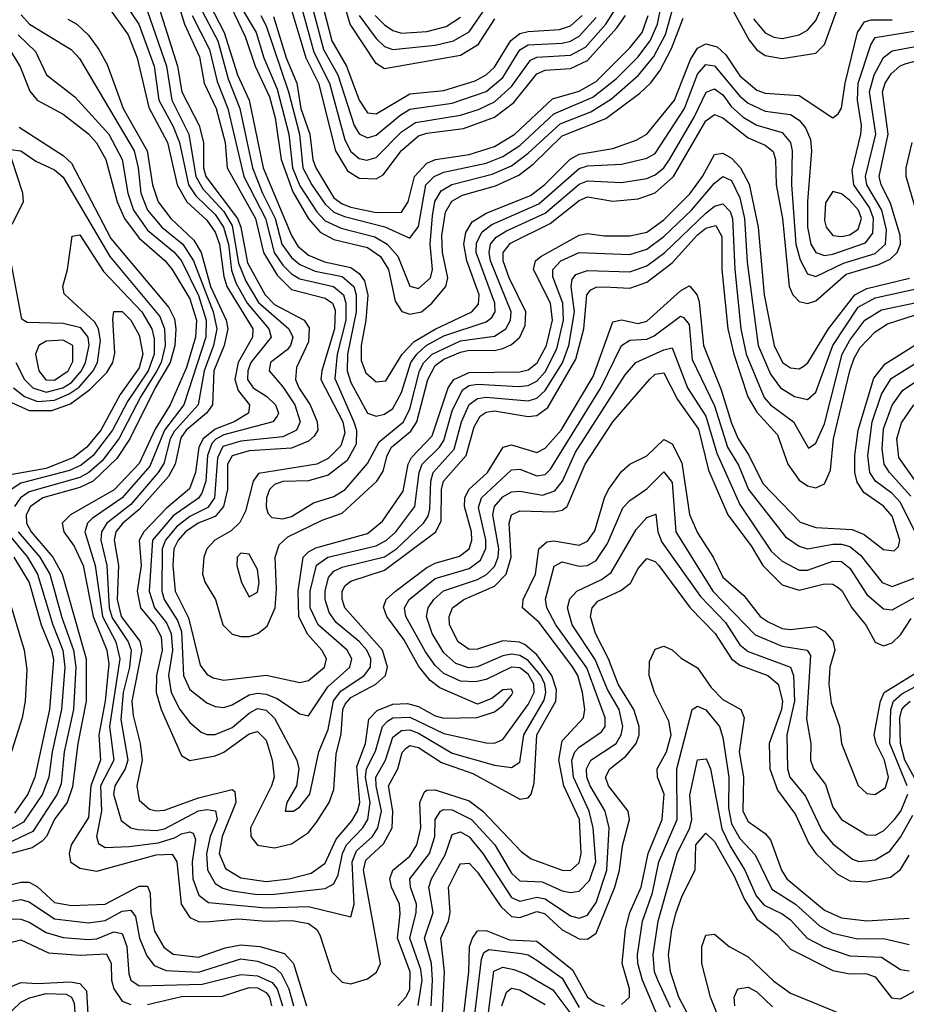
# Model space of a CAD drawing. Header units: inches. Extents: x 501365 to 657855, y 482276 to 547543.
# Tile 661 of 957: x 590348 to 592444, y 526473 to 528800. Entities that reach past the tile are written whole.
import ezdxf

# ---------------------------------------------------------------- set-up
doc = ezdxf.new("R2010")
doc.units = ezdxf.units.IN
doc.header["$MEASUREMENT"] = 0
doc.layers.add('A5592', color=7, linetype='Continuous')

msp = doc.modelspace()

# ---------------------------------------------------------------- linework, layer by layer
at = {"layer": 'A5592', "color": 5}
for points, elevation in [([(591470, 528802.3), (591430, 528740.3), (591390, 528715.4), (591210, 528684.2), (591190, 528696.3), (591128.6, 528790), (591099.4, 528890)], 3120), ([(592082.5, 528802.5), (592110, 528769.5), (592130, 528758.7), (592150, 528755.9), (592190, 528764.7), (592210, 528775.2), (592230, 528798), (592269.9, 528889.9)], 2940), ([(590713, 528870), (590737.3, 528790), (590772.4, 528712.4), (590783.9, 528650), (590811.8, 528590), (590833.7, 528510), (590838.3, 528450), (590905.2, 528330), (590923.8, 528250), (590956.3, 528196.3), (590990, 528162.8), (591070, 528142.5), (591086.8, 528130), (591093.4, 528113.4), (591092.1, 528070), (591061.7, 527970), (591059.8, 527950), (591111.4, 527850), (591116.2, 527823.8), (591106.9, 527793.1), (591076.9, 527763.1), (591050, 527749.8), (590912.4, 527727.6), (590899.3, 527710), (590881.4, 527638.6), (590868, 527612), (590847.4, 527592.6), (590808.7, 527570), (590789.8, 527550), (590782.7, 527530), (590779.4, 527490), (590785.8, 527470), (590810.8, 527430), (590828, 527370), (590850, 527348.4), (590870, 527342.6), (590890, 527342.9), (590910.4, 527349.6), (590932.9, 527367.1), (590951.6, 527410), (590954.7, 527454.7), (590951.5, 527530), (590960.7, 527559.3), (590981.8, 527578.2), (591062.8, 527617.2), (591110, 527634), (591191.5, 527710), (591207.1, 527732.9), (591216.2, 527770), (591226.4, 527790), (591272.2, 527827.8), (591286.6, 527850), (591312.4, 527950), (591330, 527983.2), (591350, 527998.2), (591390, 528014.5), (591410, 528019.5), (591470, 528018.2), (591490, 528023.4), (591510, 528032.9), (591529.8, 528050.2), (591542.5, 528077.5), (591544.2, 528110), (591504.6, 528190), (591490.4, 528230), (591490.9, 528250), (591507.6, 528272.4), (591601.7, 528318.3), (591670, 528373), (591690, 528381.4), (591750, 528371.5), (591810, 528377.1), (591850, 528390.9), (591893.1, 528430), (591970, 528561.5), (591990, 528575.9), (592010, 528568.4), (592070, 528520.7), (592110, 528503.5), (592129.1, 528489.1), (592134.6, 528470), (592136.1, 528410), (592150.5, 528330.5), (592167, 528170), (592175.3, 528150), (592190, 528134.1), (592210, 528129.8), (592230, 528135.7), (592301.3, 528198.7), (592378.4, 528221.6), (592405.5, 528234.5), (592422.2, 528250), (592429.9, 528269.9), (592429.4, 528290), (592406.4, 528366.4), (592383.8, 528410), (592379.1, 528430), (592400.6, 528530), (592387.3, 528630), (592393.7, 528650), (592407.9, 528672.1), (592429.1, 528690.9), (592443, 528697), (592470, 528703.4)], 2820), ([(590917.6, 528810), (590930, 528785.9), (590982.9, 528630), (591008.7, 528530), (591016.7, 528450), (591037.8, 528410), (591070, 528364.1), (591090, 528345.6), (591115.2, 528335.2), (591210.9, 528310.9), (591270, 528283.8), (591290, 528311.6), (591307.9, 528410), (591327.2, 528430), (591350, 528439.5), (591450, 528461.1), (591490, 528476.8), (591530, 528503.2), (591610, 528577.9), (591702.8, 528617.2), (591758.5, 528661.5), (591808.5, 528711.5), (591838, 528750), (591855.6, 528790), (591870, 528865)], 2960), ([(591030, 528864.8), (591065.6, 528730), (591100, 528670), (591137.9, 528550), (591150, 528530.4), (591170, 528521.3), (591190, 528527), (591245.9, 528574.1), (591270, 528588.4), (591370, 528602.7), (591450, 528630.8), (591490, 528664), (591530, 528729), (591550, 528740.9), (591630, 528744.9), (591650, 528749.7), (591670, 528761.6), (591710, 528805.3)], 3060), ([(591054.9, 528870), (591085.6, 528750), (591120.4, 528690), (591150, 528610.1), (591170, 528580.2), (591190, 528578.1), (591270, 528624.8), (591350, 528633.1), (591424.4, 528655.6), (591450, 528669.8), (591470, 528688.1), (591508.9, 528751.1), (591530, 528767.6), (591550, 528772.7), (591623.3, 528776.7), (591650, 528786.1), (591677.4, 528810)], 3080), ([(590554.1, 528834.1), (590604.3, 528764.3), (590625.5, 528710), (590652.7, 528592.7), (590697.2, 528510), (590719.9, 528410), (590742.7, 528370), (590790, 528326.2), (590810, 528298.2), (590820.3, 528270), (590830, 528193.3), (590837.4, 528170), (590899, 528070), (590897.9, 528050), (590864.4, 527990), (590855.9, 527950), (590864.2, 527924.2), (590890.6, 527890), (590888.5, 527870), (590854.7, 527850), (590810, 527832.7), (590781, 527810), (590770.8, 527790), (590763.1, 527730), (590748.6, 527691.4), (590694.4, 527645.6), (590640.9, 527590), (590629.9, 527570), (590634.4, 527510), (590625.1, 527450), (590633.5, 527410), (590668.2, 527368.2), (590681.7, 527341.7), (590684.5, 527310), (590670.7, 527250), (590669.9, 527210), (590682.1, 527170), (590730, 527061.7), (590750, 527049.5), (590810, 527060.6), (590830, 527069.1), (590890, 527112.7), (590910, 527117.7), (590930, 527097.8), (590944.3, 527050), (590948.8, 527010), (590942.9, 526990), (590893.5, 526890), (590894, 526870), (590910, 526849.2), (590950, 526843.4), (590990, 526852.2), (591030, 526879.2), (591050, 526904.7), (591079, 526950), (591090, 526981), (591095.5, 527064.5), (591107.4, 527112.6), (591111.5, 527170), (591117.1, 527182.9), (591130, 527198.2), (591189.3, 527230), (591212.3, 527250), (591217.4, 527270), (591205.4, 527310), (591116.5, 527410), (591109.6, 527430.5), (591110, 527450), (591117.3, 527462.7), (591130, 527473.4), (591210, 527499.2), (591331.1, 527590), (591343.8, 527616.2), (591345, 527690), (591349.5, 527710), (591402.9, 527770), (591422, 527838), (591436.4, 527863.6), (591450, 527873), (591470, 527875.8), (591550, 527862.8), (591570, 527864.7), (591596.2, 527883.8), (591662.2, 527997.8), (591681.3, 528070), (591688, 528150), (591698, 528162), (591710, 528168.1), (591730, 528169.2), (591790, 528165.6), (591830, 528180.2), (591890, 528225.3), (591950, 528291.9), (591970, 528307.8), (591993.6, 528313.6), (592007.5, 528287.5), (592007.8, 528210), (592021.3, 528070), (592035.7, 528010), (592069.2, 527909.2), (592090, 527872.8), (592139.3, 527819.3), (592163.1, 527750), (592190, 527712), (592210, 527698.4), (592230, 527694.1), (592250, 527703.4), (592264.6, 527735.5), (592271.5, 527810), (592310.4, 527970), (592320, 528000), (592334.7, 528025.3), (592370, 528062.6), (592398.8, 528081.2), (592504.9, 528115.2)], 2720), ([(590589.2, 528849.3), (590629.1, 528790), (590665.7, 528690), (590676.3, 528610), (590710, 528548.2), (590725, 528510), (590746.8, 528410), (590764, 528384), (590810, 528339.5), (590829.6, 528310), (590841.4, 528270), (590848, 528208), (590858.5, 528178.5), (590885.1, 528130), (590936.3, 528070), (590942.4, 528050), (590894.1, 527990), (590886.6, 527970), (590886.3, 527950), (590899.3, 527930), (590931.9, 527910), (590952.3, 527890), (590959.1, 527870), (590956.4, 527863.6), (590945.6, 527850), (590830, 527819.3), (590811, 527809), (590801.7, 527798.3), (590791.3, 527770), (590787.4, 527710), (590778.5, 527681.5), (590770, 527669.2), (590710, 527627.5), (590661.9, 527570), (590653.8, 527450), (590666.2, 527410), (590694.8, 527374.8), (590706, 527350), (590709, 527310), (590699.6, 527250), (590705.7, 527210), (590726.1, 527170), (590750, 527139.5), (590776.5, 527116.5), (590790, 527111.1), (590810, 527110.9), (590850, 527127.6), (590890, 527161.7), (590910, 527172.1), (590930, 527168.6), (590950.1, 527149.9), (591003.1, 527050), (591007.2, 527030), (591002.3, 526990), (590979.2, 526950), (590974.8, 526930), (590995.1, 526930), (591010, 526940.2), (591033.7, 526970), (591055, 527070), (591077, 527123), (591089.2, 527190.9), (591106.4, 527213.6), (591161.8, 527250), (591177.2, 527270), (591178, 527290), (591168.5, 527310), (591150, 527331), (591095.8, 527375.8), (591079, 527399), (591070, 527429.8), (591069.4, 527449.4), (591077.9, 527482.1), (591090, 527496.9), (591110, 527506.5), (591210, 527531.2), (591238.4, 527550), (591302.2, 527610), (591313.1, 527626.9), (591316.8, 527643.2), (591319.6, 527710), (591324.8, 527730), (591374.9, 527785.1), (591392.2, 527850), (591410, 527891.1), (591430, 527905.4), (591450, 527908), (591550, 527899.4), (591570, 527905.5), (591590, 527923.7), (591630.9, 527989.1), (591646.1, 528030), (591659.5, 528110), (591651.4, 528170), (591653.4, 528186.6), (591662.3, 528197.7), (591690, 528207.6), (591790, 528204.5), (591830, 528218.8), (591872.5, 528250), (591970, 528343.1), (591990, 528359.3), (592010, 528365.4), (592026.9, 528346.9), (592033, 528330), (592038, 528210), (592052, 528070), (592065.3, 528010), (592107.2, 527907.2), (592122.1, 527890), (592176.5, 527850), (592212, 527788), (592230, 527799.7), (592250, 527845.2), (592292.2, 528010), (592310, 528043), (592345.6, 528090), (592385.2, 528114.8), (592467.8, 528132.2)], 2740), ([(590676.1, 528830), (590720.9, 528690), (590731.1, 528630), (590771.8, 528550), (590781.7, 528510), (590781.9, 528450), (590787.4, 528430), (590862.7, 528330), (590870.7, 528310), (590885.9, 528225.9), (590928, 528150), (590950, 528127.4), (591020.1, 528090), (591032, 528072), (591030, 528039.3), (591002, 527978), (590999.9, 527950), (591007.3, 527930), (591034, 527890), (591051.1, 527850), (591052, 527830), (591044.1, 527815.9), (591030, 527804), (590990, 527788), (590890, 527781.6), (590850.2, 527769.8), (590839.1, 527750), (590838.6, 527690), (590829.6, 527650), (590810, 527626.2), (590769.8, 527610.2), (590739.7, 527590), (590722, 527570), (590712.2, 527550), (590709.4, 527510.6), (590715, 527450), (590746.7, 527386.7), (590774.6, 527274.6), (590790, 527253.4), (590804.8, 527244.8), (590830, 527239.1), (590930, 527251.4), (591010, 527234.1), (591030, 527238.9), (591068.1, 527270), (591073.1, 527290), (591062.2, 527310), (591028.1, 527348.1), (591007.8, 527390), (591005.5, 527450), (591018, 527530), (591030, 527542.8), (591048, 527552), (591170, 527585.8), (591205.2, 527614.8), (591254, 527686), (591266.2, 527750), (591274.1, 527765.9), (591323, 527817), (591360.2, 527930), (591373.8, 527950), (591410, 527966.3), (591530, 527967.8), (591550, 527973.1), (591570.8, 527989.2), (591592.8, 528030), (591606.9, 528090), (591602.1, 528130), (591561.9, 528210), (591566.7, 528230), (591579.3, 528240.7), (591670, 528291.1), (591690, 528294.8), (591730, 528289.4), (591790, 528289.4), (591830, 528297.9), (591870, 528326.9), (591931.6, 528388.4), (591961.9, 528430), (591990, 528481.6), (592010, 528485), (592030, 528472.6), (592051.4, 528450), (592071.7, 528411.7), (592093.5, 528310), (592107.6, 528150), (592130.9, 528030), (592151, 527990), (592170, 527977.5), (592190, 527975.5), (592199.5, 527980.5), (592211, 527989), (592259.8, 528070), (592321.7, 528150), (592350, 528164.7), (592450.8, 528189.2)], 2780), ([(590772.3, 528832.3), (590816.1, 528750), (590840.6, 528660.6), (590867.7, 528590), (590898.1, 528450), (590921.6, 528390), (590951.9, 528330), (590967.6, 528270), (590990, 528238.1), (591010, 528221.8), (591045.9, 528205.9), (591110, 528193), (591137.1, 528170), (591143.2, 528150), (591142.9, 528110), (591122.4, 528010), (591122.1, 527970), (591130, 527942.5), (591170.1, 527870.1), (591190, 527863), (591210, 527867.6), (591230, 527881.6), (591250, 527919.1), (591272.3, 527990), (591286.2, 528010), (591308.8, 528030), (591350, 528053), (591450, 528086.4), (591463.4, 528096.6), (591471.4, 528110), (591471.1, 528130), (591426.9, 528250), (591427.3, 528272.7), (591440.9, 528299.1), (591463.5, 528316.5), (591575, 528365), (591670, 528448.4), (591690, 528454.6), (591770, 528459), (591830, 528472.6), (591850, 528483.8), (591919.2, 528590), (591950, 528671.4), (591970, 528694.4), (591990, 528691.1), (592050, 528619.2), (592070, 528602.8), (592110, 528584.3), (592170, 528576.1), (592190, 528562.7), (592204.9, 528544.9), (592217, 528517), (592219.4, 528490), (592209.7, 528370.3), (592210.2, 528310), (592217.7, 528270), (592229.9, 528249.9), (592250, 528242.9), (592270, 528246), (592346.9, 528273.1), (592364.2, 528295.8), (592366.1, 528330), (592356.3, 528356.3), (592319.2, 528410), (592315.3, 528444.7), (592336.4, 528530), (592337.4, 528550), (592327.9, 528610), (592329.7, 528650), (592359.4, 528740.6), (592370, 528758.4), (592510, 528781.1)], 2860), ([(590796.6, 528836.6), (590830.8, 528770), (590862.4, 528670), (590890.2, 528610), (590923.1, 528450), (590990.2, 528290), (591005.4, 528265.4), (591030, 528243.8), (591067.8, 528227.8), (591130, 528214.2), (591150, 528200.4), (591162.8, 528182.8), (591170.6, 528149.4), (591166.1, 528090), (591154.8, 528030), (591154.7, 527994.7), (591165.9, 527965.9), (591190, 527944.5), (591213.1, 527946.9), (591251.7, 528010), (591280.5, 528039.5), (591330, 528069), (591416.6, 528110), (591432.1, 528127.9), (591433.7, 528150), (591404.7, 528230), (591397.8, 528270), (591402.4, 528297.6), (591417.2, 528322.8), (591450, 528342.9), (591555.5, 528384.5), (591589.4, 528410.6), (591649.1, 528470.9), (591670, 528482.6), (591750, 528495.9), (591804.7, 528515.3), (591830, 528529.7), (591895.4, 528610), (591933.7, 528706.3), (591950, 528733.2), (591970, 528743.2), (591996.1, 528736.1), (592017, 528717), (592050, 528667.6), (592090, 528634), (592110, 528626.6), (592190, 528620.7), (592270, 528568.6), (592282.2, 528577.8), (592290, 528591.5), (592298.8, 528650), (592327.9, 528770), (592345, 528795.1), (592360.5, 528799.5), (592410, 528800.2)], 2880), ([(590847.1, 528830), (590880.3, 528760.3), (590904.5, 528690), (590938.1, 528618.1), (590951.5, 528568.5), (590965.3, 528470), (590993.1, 528393.1), (591030, 528329.8), (591058.1, 528298.1), (591090, 528281), (591170, 528261.6), (591200.2, 528240.2), (591219.1, 528210), (591235.4, 528135.4), (591250.7, 528110.7), (591270, 528104.4), (591297.1, 528110), (591322, 528130), (591354.6, 528170), (591359.7, 528190), (591347.4, 528250), (591345.2, 528290), (591354.4, 528345.6), (591368.9, 528371.1), (591394.1, 528385.9), (591472.2, 528407.8), (591527.4, 528432.6), (591561.5, 528458.5), (591630, 528526.1), (591733.5, 528566.5), (591813.4, 528626.6), (591839.1, 528650), (591860.5, 528679.5), (591888.2, 528731.8), (591915.9, 528804.1)], 2920), ([(590870, 528830.8), (590906.5, 528770), (590924.9, 528710), (590956.3, 528636.3), (590983.8, 528530), (590992.1, 528450), (591010, 528407.6), (591050, 528346.4), (591070, 528324.7), (591107.5, 528307.5), (591187.3, 528287.3), (591216.4, 528270), (591241.4, 528241.4), (591270, 528170.1), (591290, 528165), (591318.4, 528190), (591323.8, 528210), (591317.9, 528270), (591323.6, 528336.4), (591329.2, 528370.8), (591344, 528396), (591369.1, 528410.9), (591464.8, 528435.2), (591510, 528455.1), (591550, 528484.5), (591625.4, 528554.5), (591697.7, 528582.3), (591746.7, 528613.3), (591810.8, 528669.2), (591846.7, 528713.3), (591874.4, 528765.6), (591892.6, 528830)], 2940), ([(590983.8, 528843.8), (591024.3, 528710), (591053.7, 528650), (591093.8, 528490), (591122.7, 528442.7), (591150, 528425.4), (591190, 528424.3), (591206.7, 528433.3), (591250, 528490.7), (591290, 528525.5), (591310, 528532.1), (591397, 528543), (591470, 528569.5), (591515.4, 528604.6), (591570, 528672.6), (591590, 528680.7), (591650, 528685.2), (591690, 528703.5), (591759.4, 528780.6), (591779.4, 528810)], 3020), ([(591008.4, 528850), (591043.3, 528723.3), (591079.8, 528650), (591116, 528516), (591130, 528488.6), (591150, 528472.2), (591168.4, 528468.4), (591190, 528474.6), (591250, 528535.4), (591282.9, 528557.1), (591390, 528574.4), (591432.4, 528587.6), (591470, 528606), (591510, 528642), (591555.1, 528704.9), (591570, 528712), (591650, 528716.5), (591684.8, 528735.2), (591732.9, 528790), (591755.3, 528824.7)], 3040), ([(592030, 528828.2), (592072.2, 528752.2), (592090, 528729.2), (592110, 528715.3), (592150, 528708.3), (592230, 528721.1), (592250, 528741.3), (592289.3, 528850.7)], 2920), ([(590351.4, 528811.4), (590370.8, 528790), (590469.6, 528730), (590488.6, 528708.5), (590618.1, 528490), (590627.9, 528450), (590634, 528390), (590649.7, 528350), (590683.6, 528310), (590732.9, 528270), (590758.8, 528230), (590804.7, 528110), (590813.7, 528070), (590806.1, 528030), (590783.5, 527970), (590769.8, 527890.2), (590712.9, 527827.1), (590703.2, 527810), (590688.4, 527751.6), (590675, 527730), (590610, 527654.6), (590553.4, 527610), (590540.9, 527590), (590539.3, 527570), (590553.9, 527510), (590558.8, 527410), (590566.3, 527386.3), (590604, 527330), (590610.7, 527310), (590607.5, 527270), (590591.9, 527210), (590586.3, 527146.3), (590603, 527050), (590596.8, 527030), (590572.4, 526990), (590569.3, 526970), (590587.4, 526907.4), (590610, 526890.7), (590626.5, 526886.5), (590670, 526884.3), (590690, 526888.1), (590770, 526930.2), (590790, 526934.1), (590810.3, 526930.3), (590814.6, 526910), (590797.9, 526870), (590788.9, 526830), (590791.3, 526791.3), (590810, 526758.8), (590827.7, 526747.7), (590850, 526741.5), (590910, 526733.1), (590950, 526733.6), (591070, 526746.7), (591090, 526757.8), (591100.4, 526779.6), (591110.9, 526830), (591119.8, 526850), (591158.4, 526890), (591170.3, 526910), (591176.2, 526950), (591164.9, 527010), (591167.2, 527030), (591188.8, 527071.2), (591205.4, 527130), (591217.4, 527142.6), (591230, 527150.4), (591270, 527152), (591350, 527113.7), (591450, 527091.3), (591470, 527090.7), (591490, 527099.5), (591550, 527182), (591563.6, 527210), (591562.8, 527230), (591550, 527253.6), (591530, 527268.5), (591510, 527270), (591450, 527241.3), (591424.9, 527235.1), (591390, 527236.7), (591350, 527255.2), (591330, 527274), (591306.6, 527306.6), (591260.7, 527390), (591257.4, 527410), (591268.5, 527430), (591330, 527479.9), (591410, 527503.4), (591436.8, 527523.2), (591449.6, 527550.4), (591449.2, 527570.8), (591432.5, 527647.5), (591439.3, 527670), (591510, 527736.3), (591530, 527737.8), (591570, 527722.4), (591590, 527725.7), (591602.3, 527737.7), (591721.2, 527930), (591770, 528030.1), (591790, 528042.5), (591830, 528045.5), (591847.1, 528052.9), (591910, 528099.9), (591916.7, 528096.8), (591930, 528080.2), (591937.4, 527997.4), (591990, 527887.8), (592020.5, 527790), (592047.2, 527747.2), (592070.3, 527690), (592158.2, 527578.2), (592190, 527555.7), (592210, 527550.1), (592270, 527560.6), (592290, 527561.1), (592310, 527555.2), (592335.1, 527535.1), (592386.2, 527470), (592410, 527460.7), (592475.1, 527484.9)], 2660), ([(590650, 528819.5), (590694.4, 528690), (590707.4, 528610), (590747.8, 528530), (590763.7, 528430), (590780.6, 528400.6), (590830, 528347.3), (590850, 528313.2), (590864.9, 528224.9), (590882.3, 528182.3), (590912.1, 528132.1), (590983.6, 528070), (590993.4, 528050), (590987.5, 528030), (590979.6, 528020.4), (590940.8, 527990), (590937.7, 527970), (590970, 527932.9), (590998.2, 527890), (591010.7, 527850), (591001.7, 527830), (590970, 527814.3), (590870, 527804.4), (590828.1, 527791.9), (590815.1, 527764.9), (590808.3, 527670), (590792.2, 527647.8), (590750, 527626.2), (590717.9, 527602.1), (590692.3, 527570), (590684.7, 527550), (590683.9, 527450), (590688.8, 527430), (590720.6, 527380.6), (590730, 527354), (590735.2, 527250), (590750, 527217.2), (590790, 527185.7), (590810, 527177), (590830, 527175), (590850, 527180.8), (590890, 527204.5), (590910, 527208.6), (590930, 527206.6), (590955.9, 527195.9), (591010, 527160.1), (591030, 527155.4), (591076.1, 527223.9), (591127.9, 527270), (591132.7, 527290), (591121.8, 527310), (591053.5, 527370), (591034.2, 527410), (591034.2, 527450), (591049.2, 527510.8), (591075.7, 527530), (591190, 527556.9), (591214.5, 527570), (591236.9, 527590), (591281.5, 527650), (591292.3, 527730), (591299, 527750), (591340.1, 527790), (591350, 527806), (591370, 527875.8), (591394.3, 527925.7), (591410, 527935.5), (591430, 527939), (591526.7, 527933.3), (591550, 527936), (591570, 527946.2), (591590, 527968.1), (591617.6, 528022.3), (591633, 528090), (591631.2, 528130), (591607.8, 528192.2), (591608.2, 528210), (591627.2, 528230), (591670, 528249.8), (591790, 528245.3), (591830, 528257.8), (591870, 528287.9), (591935.6, 528350), (591990, 528413.8), (592010, 528429.7), (592030, 528420.4), (592050, 528379.3), (592061.1, 528330), (592067.5, 528227.5), (592093.2, 528030), (592122.2, 527962.2), (592146.3, 527930), (592179, 527910), (592210, 527902.7), (592230, 527920.1), (592269.6, 528030.4), (592330, 528120.6), (592370, 528142.8), (592474.1, 528165.9)], 2760), ([(590755.3, 528810), (590796.6, 528730), (590814.2, 528654.2), (590839.5, 528590), (590877.7, 528430), (590928.3, 528330), (590949.2, 528250), (590970, 528220.2), (590990, 528200), (591010, 528187.9), (591089.5, 528169.5), (591113.1, 528150), (591118.4, 528130), (591118.4, 528090), (591097.8, 528010), (591092.4, 527952.4), (591137.6, 527850), (591144, 527830), (591142.8, 527797.2), (591121.7, 527758.3), (591076.5, 527723.5), (591030, 527710.3), (590970, 527709), (590950, 527702.1), (590937.9, 527690), (590931, 527670), (590930, 527648.8), (590934.4, 527634.4), (590943.7, 527623.6), (590970, 527620.4), (590990, 527626.1), (591041.9, 527658.1), (591090, 527673.2), (591116.6, 527690), (591170, 527751.6), (591197.7, 527802.3), (591255, 527850), (591270, 527880.3), (591292.4, 527970), (591302.7, 527990), (591322.8, 528010), (591390, 528041.5), (591470, 528052.5), (591496.9, 528070), (591507.9, 528090), (591509.6, 528110), (591460.8, 528230), (591457.2, 528250), (591460.9, 528270), (591474, 528286), (591498.6, 528301.4), (591590, 528342.7), (591670, 528411.9), (591690, 528419.4), (591770, 528415.4), (591830, 528424.8), (591850, 528433.8), (591870, 528450.1), (591883.8, 528470), (591942.2, 528570), (591970.8, 528629.2), (591990, 528636.6), (592010, 528622.5), (592030, 528594.3), (592058, 528570), (592090, 528551), (592150, 528533.5), (592169.8, 528510), (592173.7, 528490), (592171.8, 528410), (592182.6, 528270), (592192.4, 528232.4), (592210, 528199.7), (592230, 528193.6), (592295.1, 528224.9), (592370, 528247.5), (592394, 528270), (592396.4, 528303.6), (592385.5, 528350), (592350.3, 528410), (592347.3, 528430), (592371.2, 528530), (592356.3, 528630), (592367.9, 528670), (592390, 528710.5), (592410, 528726.7), (592490, 528741.2)], 2840), ([(590947.8, 528807.7), (590977.8, 528710), (591002.9, 528650), (591012.4, 528590), (591033.4, 528530), (591040.9, 528470), (591047.4, 528450), (591090, 528379.6), (591110, 528364.9), (591130, 528357.4), (591190, 528344.5), (591250, 528345.4), (591266, 528370), (591280.8, 528430), (591310, 528461), (591330.3, 528469.7), (591410, 528481.3), (591470, 528500.4), (591518, 528530), (591607.2, 528612.8), (591670, 528631.5), (591710, 528654), (591790, 528733.9), (591818.9, 528770), (591833.5, 528810)], 2980), ([(591149.8, 528809.8), (591190, 528755.5), (591210, 528736.9), (591229.5, 528729.5), (591330, 528740), (591373.1, 528750), (591410, 528771.5), (591450, 528829.8)], 3140), ([(591188.1, 528810), (591210, 528788), (591230, 528774.7), (591250, 528768.6), (591310, 528772), (591355.6, 528784.4), (591390, 528805.9)], 3160), ([(590290, 528784.1), (590348.7, 528688.7), (590371.7, 528631.7), (590389.2, 528610), (590450, 528576.9), (590510, 528530.1), (590529, 528509), (590551, 528470), (590577.7, 528370), (590595.2, 528330), (590630, 528283.6), (590691, 528231), (590708, 528210), (590750, 528140.5), (590765.5, 528090), (590763.4, 528050), (590741.7, 527978.3), (590703.1, 527890), (590667.7, 527832.3), (590630, 527751.7), (590570.9, 527689.1), (590467.9, 527630), (590447.9, 527610), (590452.1, 527590), (590476.4, 527556.4), (590497.7, 527510), (590521.6, 527390), (590553.8, 527310), (590558.1, 527278.1), (590549.4, 527190), (590534.6, 527110), (590538.3, 527050), (590515.6, 526990), (590510, 526914.8), (590469.1, 526850), (590464.3, 526830), (590467.6, 526810), (590490, 526794.8), (590530, 526788), (590670, 526826.7), (590708.4, 526828.4), (590719.4, 526810), (590729, 526710), (590750, 526678.5), (590770, 526669.4), (590788.2, 526668.2), (590864.6, 526675.4), (590930, 526669.7), (590991.5, 526671.5), (591030, 526664.7), (591049.7, 526650), (591057.3, 526637.3), (591085.2, 526550), (591110, 526525.3), (591130, 526521.7), (591170, 526533.8), (591190.8, 526549.2), (591200.9, 526570), (591160.1, 526790), (591165.8, 526814.2), (591207.6, 526852.4), (591228.1, 526890), (591230, 526930), (591219.6, 526990), (591241.6, 527030), (591251.7, 527068.3), (591261, 527079), (591270, 527085.3), (591290, 527080), (591344.4, 527044.4), (591418.6, 527018.6), (591530, 526958.3), (591550, 526960.9), (591556.6, 526970), (591563.7, 526996.3), (591570.3, 527110), (591614.7, 527190), (591616.5, 527216.5), (591605.5, 527250), (591570, 527299.2), (591542.9, 527322.9), (591529.4, 527329.4), (591490, 527332.1), (591430, 527312.5), (591410, 527312), (591383.9, 527330), (591363.4, 527370), (591362.6, 527390), (591370.7, 527410), (591397.4, 527430), (591470, 527461.6), (591497.7, 527490), (591509.5, 527530), (591504.8, 527610), (591510, 527630.4), (591530, 527639.9), (591610, 527637.1), (591630, 527641.3), (591641.9, 527650), (591684.3, 527750), (591750, 527850), (591836.1, 527950), (591850, 527962.9), (591870, 527965.8), (591902.8, 527902.8), (591952.5, 527832.5), (591976, 527736), (592021.7, 527630), (592076.8, 527556.8), (592104.6, 527510), (592150, 527464.8), (592190, 527452.1), (592250, 527467.2), (592270, 527466.4), (592280.3, 527460.3), (592291.3, 527451.3), (592314.5, 527410), (592348.4, 527368.4), (592370, 527329.1), (592390, 527320.5), (592410, 527327.9), (592430, 527346.5), (592455, 527385)], 2620), ([(590461.6, 528801.6), (590482.8, 528790), (590510, 528763.6), (590534.7, 528730), (590554.2, 528694.2), (590592.5, 528590), (590648.6, 528490), (590661.2, 528410), (590674.9, 528370), (590704.7, 528330), (590759.4, 528279.4), (590776.9, 528250), (590798.8, 528170), (590835.5, 528090), (590839.4, 528070), (590830.8, 528030), (590806.9, 527970), (590803.3, 527890), (590789.2, 527870), (590741.4, 527830), (590728.3, 527811.7), (590714.9, 527750), (590699.6, 527720.4), (590630, 527642.5), (590591.3, 527610), (590574.8, 527590), (590570.8, 527570), (590581.2, 527510), (590577.9, 527430), (590587.2, 527390), (590631.5, 527331.5), (590636.1, 527310), (590612.7, 527190), (590615.5, 527155.5), (590632.2, 527090), (590637.3, 527050), (590624.6, 526990), (590630, 526955.6), (590654.7, 526934.7), (590670, 526930.4), (590690, 526932.1), (590770, 526961.6), (590850, 526980.8), (590856.2, 526976.2), (590858.8, 526950), (590825.9, 526870), (590819.4, 526830), (590834.4, 526794.4), (590870, 526771.9), (590930, 526763.8), (590984.8, 526770), (591036.7, 526783.3), (591070, 526806.7), (591096, 526864), (591132.9, 526907.1), (591146.5, 526930), (591151.3, 526950), (591144.3, 527035.7), (591164.8, 527090), (591173.1, 527146.9), (591192.5, 527167.5), (591230, 527182.5), (591264.2, 527184.2), (591290, 527177.3), (591330, 527155), (591350, 527149.7), (591429, 527151), (591470, 527164.2), (591490, 527179.8), (591510, 527204.2), (591513.3, 527210), (591510, 527217.8), (591490, 527216.3), (591463.7, 527196.3), (591430, 527182.9), (591340.9, 527220.9), (591318.3, 527238.3), (591291.5, 527271.5), (591255.6, 527335.6), (591215.7, 527390), (591207.8, 527412.2), (591214.1, 527430), (591235.9, 527450), (591310, 527505.5), (591330, 527515.8), (591387.5, 527532.5), (591410.1, 527549.9), (591416.3, 527570), (591415.4, 527590), (591399.4, 527650), (591399.6, 527670), (591409, 527690), (591453.2, 527730), (591490.2, 527789.8), (591510, 527795.4), (591570, 527777), (591590, 527787.9), (591627.6, 527830), (591703.1, 527956.9), (591750, 528086.4), (591770, 528090.9), (591810, 528082.6), (591830, 528087.6), (591910, 528159.5), (591930, 528171.5), (591932.6, 528170), (591949.2, 528149.2), (591953.7, 528133.7), (591964, 528030), (592005.6, 527925.6), (592030, 527846.9), (592045.7, 527810), (592071.2, 527771.2), (592104.4, 527704.4), (592192.7, 527612.7), (592230, 527600.3), (592315.7, 527595.7), (592344, 527584), (592390, 527548), (592414.9, 527545.1), (592424.7, 527555.3), (592428.1, 527570), (592410, 527626.6), (592390, 527650.7), (592342.8, 527682.8), (592327.3, 527707.3), (592321.9, 527730), (592321.9, 527770), (592329.8, 527830), (592366.7, 527953.3), (592393.2, 527986.8), (592491.4, 528048.6)], 2680), ([(590344.1, 528764.1), (590384.9, 528724.9), (590411.2, 528670), (590478, 528618), (590558.5, 528530), (590590.2, 528470), (590603.2, 528390), (590616.3, 528350), (590650, 528302.6), (590711.8, 528251.8), (590729.9, 528230), (590770, 528148.1), (590788.2, 528090), (590787.3, 528050), (590735.7, 527890), (590690.1, 527830), (590654.9, 527745.1), (590590, 527670.1), (590518.9, 527621.1), (590508, 527610), (590501.4, 527590), (590526.3, 527510), (590543.2, 527390), (590574.8, 527330), (590584.6, 527290), (590559.6, 527130), (590570, 527050), (590538.3, 526990), (590541.2, 526930), (590529.2, 526870), (590533.5, 526853.5), (590550, 526844.3), (590606.6, 526846.6), (590675.3, 526855.3), (590713.3, 526866.7), (590730, 526876.3), (590750, 526880.9), (590757.4, 526877.4), (590762.8, 526862.8), (590755.2, 526810), (590756.8, 526770), (590771, 526731), (590794, 526714), (590930, 526701.1), (591030, 526704.5), (591130, 526680.2), (591138.2, 526710), (591133.7, 526810), (591144, 526836), (591181.4, 526870), (591194.6, 526890), (591202.6, 526930), (591189.9, 526990), (591189.8, 527010.2), (591212.3, 527050), (591230, 527104.6), (591250, 527120.6), (591270, 527121.7), (591290, 527113.9), (591370, 527066.8), (591470, 527038.3), (591510, 527032.8), (591530, 527045.2), (591539.6, 527110), (591587.6, 527192.4), (591591.7, 527210), (591589.2, 527230), (591579.9, 527250), (591550, 527286.2), (591530, 527297.9), (591510, 527300.8), (591490, 527296.6), (591430, 527270.5), (591408.9, 527268.9), (591378.6, 527278.6), (591350, 527304.1), (591322.6, 527350), (591309.2, 527390), (591312.9, 527410), (591326.5, 527430), (591349.7, 527450.3), (591430, 527476.9), (591451.1, 527488.9), (591470, 527508.2), (591478.7, 527530), (591480.4, 527550), (591466.4, 527630), (591470.2, 527650), (591490, 527672.6), (591510, 527684.7), (591530, 527686.3), (591583.8, 527676.2), (591613, 527687), (591630.4, 527709.6), (591661.6, 527778.4), (591778.7, 527961.3), (591804.3, 527990), (591870, 528020.2), (591890, 528024.6), (591926.6, 527930), (591970, 527863.1), (591995.9, 527775.9), (592050, 527654.3), (592124.3, 527544.3), (592150, 527520.2), (592190, 527499.1), (592210, 527499.5), (592270, 527520.6), (592290, 527519.5), (592310, 527503.9), (592350, 527441.5), (592390, 527408.2), (592410, 527405.8), (592464.3, 527435.7)], 2640), ([(590346.3, 528546.3), (590450, 528478.9), (590470, 528461.5), (590563.4, 528283.4), (590700, 528120), (590713.6, 528093.6), (590716.8, 528070), (590714.3, 528030), (590703.6, 527990), (590667.8, 527930), (590608.1, 527810), (590577.1, 527762.9), (590521.4, 527710), (590490, 527694.6), (590402, 527670), (590372.8, 527650), (590362.6, 527630), (590363.4, 527610), (590374.6, 527590), (590425.7, 527530), (590447.6, 527490), (590504.6, 527290), (590505, 527190), (590484.8, 527090), (590472.6, 526987.4), (590459.5, 526950), (590430, 526910.7), (590410.8, 526870), (590401, 526859), (590376.7, 526843.3), (590327.4, 526830)], 2580), ([(592470, 528337.5), (592443.5, 528430), (592443.1, 528450), (592457.2, 528510)], 2780), ([(590326.2, 528493.8), (590350, 528490.1), (590385.5, 528465.5), (590430, 528445.1), (590450, 528428.2), (590560.6, 528240.6), (590678.8, 528098.8), (590690.2, 528070), (590691.6, 528030), (590682.2, 527990), (590672.1, 527970), (590633.9, 527910), (590581.7, 527810), (590542.2, 527757.8), (590511.2, 527730), (590490, 527718.7), (590370, 527684.3), (590349.7, 527670.3), (590335.5, 527650)], 2560), ([(590330, 528317), (590356.8, 528370), (590354.9, 528390), (590328.1, 528471.9)], 2560), ([(590333.2, 527930), (590359, 527910), (590390, 527898.3), (590430, 527901.4), (590464.2, 527915.8), (590488.1, 527931.9), (590521.5, 527970), (590531.8, 527990), (590538.2, 528041.8), (590533.6, 528070), (590525.3, 528085.3), (590452.5, 528152.5), (590449.6, 528170), (590460.2, 528210), (590471.6, 528288.4), (590490, 528291.6), (590545.4, 528205.4), (590636.6, 528110), (590659.9, 528070), (590665.7, 528045.7), (590665.6, 528010), (590651.4, 527970), (590602.4, 527897.6), (590567.3, 527830), (590521.3, 527770), (590492.5, 527747.5), (590465.3, 527734.7), (590350, 527705.2), (590327.3, 527690)], 2540), ([(590338.1, 527990), (590358.9, 527950), (590378.4, 527930), (590410, 527919.6), (590449.7, 527930), (590470, 527943.2), (590493.9, 527970), (590503.3, 527990), (590511.7, 528030), (590509.7, 528049.7), (590491.9, 528071.9), (590450, 528081.9), (590365, 528085), (590352.8, 528092.8), (590326.7, 528230)], 2560), ([(590319.8, 527899.8), (590370, 527877), (590423.6, 527876.4), (590467.8, 527892.2), (590513.7, 527926.3), (590553.4, 527966.6), (590567.6, 527990), (590572.5, 528012.5), (590567.4, 528092.6), (590570, 528110.8), (590590, 528110.4), (590610.5, 528090), (590630, 528054.8), (590638.9, 528010), (590630, 527977.6), (590585.2, 527914.8), (590539.4, 527830), (590506.5, 527790), (590474.6, 527765.3), (590410, 527739.8), (590330, 527725.3)], 2520), ([(592474, 527570), (592430, 527659), (592410, 527680.7), (592370.8, 527710), (592357.5, 527730), (592352.3, 527770), (592363.2, 527850), (592385, 527915), (592408.1, 527951.9), (592499.9, 528010)], 2660), ([(592454.5, 527674.5), (592403.7, 527730), (592391, 527750), (592386.4, 527786.4), (592390, 527833), (592410, 527889.3), (592435.5, 527924.5), (592470, 527947.2)], 2640), ([(592475.5, 527695.5), (592425.6, 527765.6), (592421.2, 527810), (592432.5, 527847.5), (592461.4, 527890)], 2620), ([(591241.2, 526470), (591260.2, 526490), (591270, 526508.4), (591270.4, 526550), (591240.6, 526630), (591247, 526687), (591245.2, 526710), (591226.4, 526750), (591222.3, 526770), (591230, 526790), (591270, 526823.4), (591286.6, 526850), (591296.1, 526890), (591293.4, 526950), (591304.6, 526975.4), (591310, 526979.4), (591330, 526980), (591410, 526954.3), (591442.4, 526930), (591533.8, 526833.8), (591557, 526817), (591630, 526790.7), (591650, 526789.8), (591670, 526807.7), (591674.6, 526830), (591671.1, 526910), (591633.9, 526990), (591622, 527050), (591630, 527095.9), (591680.2, 527150), (591683.5, 527170), (591678.4, 527210), (591666.7, 527250), (591655, 527270), (591575.4, 527375.4), (591536.1, 527410), (591538, 527430), (591567.3, 527490), (591575.2, 527550), (591593.7, 527566.3), (591610, 527568.6), (591670, 527558.5), (591690, 527567.7), (591707.5, 527592.5), (591729.8, 527670), (591739.8, 527690), (591770, 527732.1), (591790, 527749.7), (591830, 527769.3), (591870, 527808.5), (591890, 527797.8), (591913.2, 527753.2), (591930.7, 527630.7), (591950, 527587.7), (591986.8, 527530), (592010, 527483), (592059.3, 527439.3), (592098.4, 527390), (592116.9, 527376.9), (592150, 527361.8), (592170, 527359), (592230, 527366.3), (592250, 527355.4), (592270, 527331.6), (592274.8, 527310), (592262.7, 527270), (592260.3, 527230), (592265.7, 527185.7), (592285.5, 527130), (592290.1, 527090), (592330, 526990.2), (592350, 526971.6), (592370, 526969.5), (592394.5, 526985.5), (592401.1, 527010), (592392.1, 527050), (592372, 527090), (592367.8, 527110), (592382.5, 527190), (592391.4, 527210), (592488.1, 527270)], 2580), ([(591289.4, 526470.6), (591298.9, 526530), (591295.7, 526555.7), (591269.7, 526630), (591285.2, 526690), (591285.7, 526710), (591271.8, 526750), (591269.7, 526770), (591316.6, 526830), (591328.6, 526870), (591330, 526910), (591342.4, 526930), (591350, 526933.8), (591370, 526932.8), (591415.9, 526910), (591471, 526850), (591510, 526783.4), (591530, 526764.9), (591582.6, 526762.6), (591630, 526741.3), (591650, 526737.5), (591670, 526740.4), (591694.4, 526765.6), (591709.5, 526810), (591703.6, 526890), (591694.2, 526930), (591656.6, 527010), (591653.1, 527050), (591660.3, 527070), (591670, 527081), (591723.1, 527116.9), (591731.3, 527130), (591732, 527150), (591688.3, 527268.3), (591615.1, 527370), (591593.8, 527410), (591590.5, 527430.5), (591611.1, 527508.9), (591630, 527519.3), (591670, 527508.8), (591690, 527510), (591710, 527522.1), (591737.4, 527562.6), (591773.7, 527646.3), (591790, 527663.6), (591830, 527691.6), (591870, 527731.8), (591890, 527706.7), (591898.7, 527590), (591986.2, 527450), (592086.6, 527346.6), (592150, 527319.5), (592209.3, 527310), (592217.4, 527297.4), (592207.6, 527147.6), (592218.2, 527090), (592217.3, 527050), (592223.8, 527030), (592252.9, 526992.9), (592270, 526939.4), (592290, 526910.1), (592350, 526873.7), (592370, 526873), (592390, 526883), (592415.8, 526910), (592430.9, 526930), (592446.8, 526970)], 2560), ([(591320.6, 526470), (591323.8, 526530), (591321.3, 526570), (591304.6, 526630), (591325.3, 526690), (591314.8, 526750), (591320.7, 526770), (591353.7, 526826.3), (591370, 526875), (591390, 526881.1), (591410, 526869), (591442.7, 526830), (591510, 526725.8), (591530, 526716.9), (591570, 526726.2), (591590, 526722.3), (591650, 526682.4), (591670, 526676.9), (591690, 526684.3), (591710, 526714), (591735.9, 526790), (591741.3, 526890), (591731.4, 526930), (591695.8, 526990), (591688.5, 527010), (591687.5, 527030), (591697.7, 527050), (591757.9, 527090), (591769.7, 527110), (591773.2, 527130), (591764.4, 527170), (591737.4, 527217.4), (591708.2, 527288.2), (591653.7, 527370), (591642.5, 527410), (591648.5, 527431.5), (591665, 527450), (591722.7, 527477.3), (591746.1, 527493.9), (591804.6, 527595.4), (591830, 527623.4), (591851.5, 527631.5), (591856.3, 527590), (591865.7, 527565.7), (591956.7, 527436.7), (592015.8, 527375.8), (592050, 527322.6), (592070, 527307.2), (592170.1, 527270), (592177.2, 527250), (592179.4, 527190), (592161.2, 527110), (592162.5, 527030), (592168.1, 527010), (592204.9, 526964.9), (592244, 526884), (592270, 526852.8), (592316.3, 526816.3), (592331.2, 526811.2), (592370, 526815.1), (592404.6, 526835.4), (592430, 526868), (592459.3, 526920.7)], 2540), ([(590344.1, 527590), (590395.4, 527530), (590419.2, 527490), (590447.5, 527387.5), (590474.5, 527310), (590480, 527270), (590475.1, 527170), (590453, 527070), (590445.4, 526994.6), (590436.5, 526970), (590378.5, 526881.5), (590270, 526830.5)], 2560), ([(590316.2, 527590), (590366.1, 527530), (590389.9, 527489.9), (590425.6, 527370), (590449.9, 527310), (590453.9, 527270), (590446.1, 527170), (590424.2, 527070), (590416.5, 527010), (590401.7, 526970), (590356.6, 526903.4), (590270, 526856)], 2540), ([(590333.4, 527530), (590369.7, 527470), (590398, 527370), (590422.8, 527310), (590427.1, 527287.1), (590418.4, 527170), (590383.7, 527010), (590366.7, 526970), (590334.9, 526925.1)], 2520), ([(591347.4, 526452.6), (591351.8, 526550), (591342.8, 526630), (591361.3, 526670), (591364.9, 526690), (591360.9, 526750), (591384, 526796), (591390, 526805.5), (591410, 526806.7), (591430, 526786), (591484.8, 526704.8), (591510, 526680.9), (591530, 526678.7), (591570, 526693), (591588, 526688), (591630, 526649.4), (591670, 526627.9), (591690, 526627.1), (591710, 526641.1), (591754.2, 526750), (591765.5, 526790), (591772.3, 526847.7), (591789.4, 526910), (591785.7, 526930), (591739.3, 526990), (591732.6, 527010), (591742.8, 527030), (591780.2, 527059.8), (591805.2, 527090), (591812.3, 527110), (591812.1, 527130), (591799.1, 527170), (591762.5, 527230), (591739.8, 527290), (591708.6, 527350), (591697, 527390), (591700.7, 527410), (591714.1, 527425.9), (591768.7, 527451.3), (591791.3, 527468.7), (591810, 527503), (591830, 527527.2), (591850, 527520.1), (591858.9, 527510), (591932.2, 527410), (591991.9, 527350), (592030, 527289.5), (592050, 527274.9), (592115.8, 527250), (592140.6, 527230), (592150.9, 527190), (592148.7, 527170), (592119.6, 527090), (592120.6, 527030), (592139.3, 526979.3), (592181.9, 526921.9), (592213.3, 526853.3), (592229.4, 526829.4), (592280.7, 526780.7), (592310, 526764.8), (592350, 526762.9), (592406.3, 526773.7), (592430, 526791.6), (592450, 526826)], 2520), ([(590319.8, 527439.8), (590358.1, 527310), (590364.7, 527264.7), (590360.7, 527190), (590353.3, 527150), (590314, 527026)], 2480), ([(591770, 526472.8), (591789.2, 526490), (591789.2, 526510), (591771.6, 526570), (591780, 526650), (591789.6, 526690), (591817, 526750), (591833.6, 526830), (591866.6, 526910), (591870.9, 526970), (591855.6, 527010), (591854.9, 527030), (591876.5, 527070), (591887.3, 527110), (591882.3, 527142.3), (591848.4, 527210), (591835.5, 527250), (591836.7, 527283.3), (591850, 527312.5), (591870, 527319.4), (591890, 527310.7), (591911.5, 527291.5), (591950, 527268.2), (591982, 527222), (592010, 527193.4), (592052, 527170), (592059.9, 527150), (592048.2, 527070), (592059, 527010), (592056.9, 526930), (592070, 526905.6), (592110, 526877.3), (592122.3, 526862.3), (592148.6, 526790), (592161.3, 526770), (592250, 526696.2), (592290, 526677.7), (592350, 526670.7), (592450, 526677.1)], 2480), ([(592445.5, 526990), (592404.8, 527090), (592406.7, 527170), (592413, 527190), (592432.7, 527207.3), (592511.1, 527248.9)], 2560), ([(591858.8, 526438.8), (591820.1, 526530), (591808.7, 526570), (591807.7, 526590), (591820, 526670), (591843.5, 526736.5), (591858.9, 526810), (591901.5, 526910), (591901.3, 527030), (591937.7, 527170), (591950, 527178.1), (591970, 527169.6), (592002.2, 527130), (592010, 527104), (592024.1, 527010), (592023.1, 526936.9), (592030, 526899.5), (592050, 526865), (592086.2, 526826.2), (592125.7, 526745.7), (592181.8, 526710), (592238.5, 526658.5), (592270, 526641.8), (592328, 526628), (592390, 526628.9), (592450, 526614.6)], 2460), ([(592472.8, 526990), (592440, 527050), (592430.1, 527090), (592428.6, 527150), (592433.2, 527170), (592440.7, 527179.3), (592452.5, 527190)], 2540), ([(591886.1, 526466.1), (591855.8, 526530), (591848.2, 526550), (591845.1, 526590), (591856.7, 526670), (591902.1, 526830), (591932.1, 526890), (591936.2, 526910), (591932.1, 526967.9), (591950, 527050.9), (591970, 527053.8), (591972.2, 527050), (591980.4, 527030), (592007.8, 526887.8), (592026.9, 526846.9), (592062, 526790), (592088.7, 526730), (592107.9, 526707.9), (592150, 526687.5), (592170, 526672.6), (592209, 526630), (592250, 526608.3), (592310, 526587.9), (592384.8, 526584.8), (592430, 526555.5), (592450, 526552.5)], 2440), ([(591948.5, 526410), (591906, 526490), (591886.2, 526550), (591881.6, 526590), (591888.9, 526650), (591899.4, 526690), (591913.9, 526730), (591944.4, 526790), (591945.9, 526850), (591970, 526878.1), (591990, 526858.1), (592036.3, 526776.3), (592061.1, 526721.1), (592090, 526674.5), (592138.5, 526638.5), (592170, 526604), (592270, 526553.2), (592305.9, 526545.9), (592350, 526545.1), (592370, 526537.9), (592408.4, 526488.4), (592430, 526486.5), (592470, 526508)], 2420), ([(590290, 526747.2), (590350, 526761.9), (590370, 526762), (590390, 526751.2), (590430, 526714.2), (590470, 526706.9), (590550, 526709.7), (590630, 526752.2), (590650, 526752.6), (590656, 526736), (590657.3, 526690), (590666.2, 526646.2), (590688.4, 526608.4), (590710, 526592.2), (590770, 526585), (590833.1, 526606.9), (590870, 526614), (590915, 526610), (590973.6, 526593.6), (590994.8, 526570), (591025.4, 526470)], 2580), ([(590250, 526703), (590350, 526721.1), (590370, 526715.5), (590430, 526675.5), (590510, 526665.9), (590550, 526671.2), (590590, 526693.3), (590610, 526696.2), (590621, 526681), (590630.9, 526630), (590647.9, 526587.9), (590665.3, 526565.3), (590693.5, 526553.5), (590770, 526549.4), (590870, 526580.6), (590910, 526574.9), (590950, 526560.6), (590965.8, 526545.8), (590983.8, 526510), (590995, 526470)], 2560), ([(590330, 526675.1), (590350, 526674.5), (590370, 526667.4), (590410, 526642.8), (590450, 526631.3), (590510, 526626.2), (590530, 526628.4), (590570, 526644.3), (590590, 526640.4), (590600.6, 526610), (590605.3, 526545.3), (590610.6, 526530), (590630, 526517.3), (590778.7, 526521.3), (590870, 526543.7), (590910, 526540.8), (590944.8, 526524.8), (590956.5, 526510), (590968.7, 526470)], 2540), ([(591397.1, 526442.9), (591409, 526550), (591410.8, 526610), (591417.7, 526630), (591430, 526646.6), (591450, 526647.5), (591505.8, 526625.8), (591570, 526622.4), (591654.6, 526554.6), (591690, 526490.1), (591710, 526476), (591730, 526468.9)], 2480), ([(590321.5, 526618.5), (590350, 526625.7), (590415.3, 526595.3), (590490.8, 526589.2), (590552.6, 526592.6), (590563.7, 526570), (590564.8, 526530), (590570, 526510), (590590, 526480.6), (590610, 526472.9)], 2520), ([(592013, 526410), (591980.4, 526490), (591960.3, 526570), (591960.1, 526610), (591970, 526637), (591990, 526638.8), (592024.6, 526610), (592070, 526585.3), (592130, 526527.8), (592170, 526499.4), (592304.6, 526444.6)], 2380), ([(591418.6, 526410), (591439.6, 526580.4), (591444.5, 526595.5), (591456.8, 526603.2), (591533.7, 526593.7), (591550, 526590), (591570, 526578), (591630, 526535.2), (591670, 526466)], 2460), ([(591445.9, 526374.1), (591468.5, 526551.5), (591490, 526561.1), (591515.7, 526555.7), (591544.4, 526544.4), (591607.7, 526507.7), (591676.1, 526416.1)], 2440), ([(590330, 526516.2), (590350, 526525), (590390, 526522.5), (590466.5, 526526.5), (590490, 526522.8), (590505.2, 526505.2), (590508.9, 526450)], 2480), ([(590650, 526472.8), (590730, 526491.9), (590827.2, 526492.8), (590890, 526512.7), (590910, 526512.5), (590930, 526500.9), (590937.8, 526490), (590942.5, 526470)], 2520), ([(591487.3, 526470), (591498, 526502), (591510, 526511.6), (591530, 526507.7), (591590, 526472.6)], 2420), ([(592038.3, 526470), (592036.7, 526490), (592045, 526510), (592070, 526514.2), (592090, 526502.9), (592127.6, 526467.6)], 2360), ([(590310, 526439.5), (590350, 526478.1), (590371, 526489), (590410, 526498.5), (590457.4, 526497.4), (590470.4, 526490.4), (590476, 526476), (590479.8, 526430)], 2460)]:
    msp.add_lwpolyline(points, dxfattribs=dict(at, elevation=elevation))
for points, elevation in [([(592270, 528394.3), (592252.2, 528367.8), (592250, 528325.3), (592254, 528310), (592270, 528290.5), (592290, 528287.6), (592310, 528291.8), (592330, 528305.4), (592337.5, 528330), (592330.9, 528350), (592310, 528372.9), (592290, 528389)], 2880), ([(590450, 528042.6), (590410, 528040.6), (590392.9, 528030), (590384.6, 528010), (590393.1, 527970), (590409.6, 527949.5), (590430, 527948.1), (590461.8, 527970), (590472.8, 527992.8), (590473, 528030)], 2580), ([(590870, 527539.8), (590862, 527530), (590860.5, 527510), (590872.1, 527470), (590890, 527436.2), (590910, 527447.6), (590914, 527470), (590910, 527500.8), (590890, 527537.4)], 2840)]:
    msp.add_lwpolyline(points, close=True, dxfattribs=dict(at, elevation=elevation))

doc.saveas('drawing.dxf')
